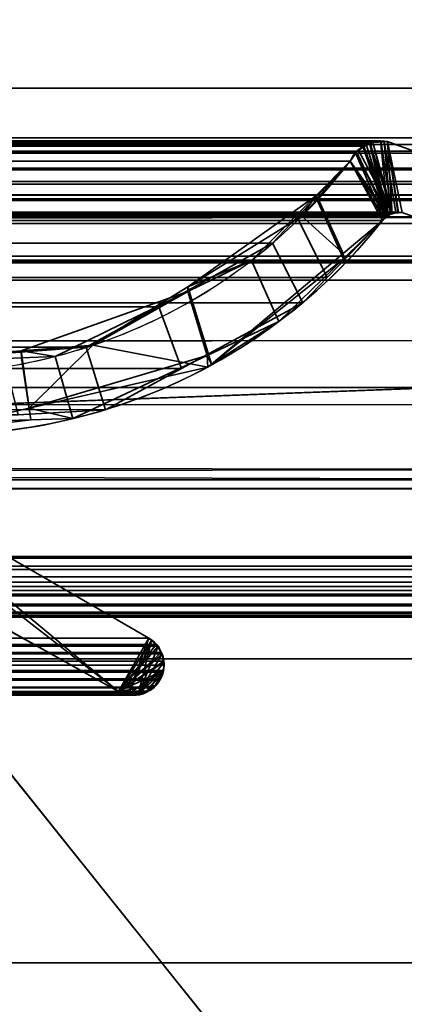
# Model space of a CAD drawing. Header units: millimetres. Extents: x -508 to 6708, y -110 to 248.
# Tile 966 of 1056: x 1853.9 to 1858.58, y -9.51 to 2.48. Entities that reach past the tile are written whole.
import ezdxf

# ---------------------------------------------------------------- set-up
doc = ezdxf.new("R2010")
doc.units = ezdxf.units.MM
doc.layers.add('151', color=7, linetype='Continuous', true_color=0xffffff)

# ---------------------------------------------------------------- blocks, each defined once
blk = doc.blocks.new('UG_SURFACE_002')
at = {"layer": '151', "color": 252, "linetype": 'Continuous', "lineweight": 35}
for points in [[(2057.5, -5.3, 2215.25), (2057.5, 229.4, 2215.25), (942.5, 229.4, 2215.25), (942.5, -5.3, 2215.25)], [(1092.5, -5.3, 2065.25), (1092.5, 229.4, 2065.25), (1907.5, 229.4, 2065.25), (1907.5, -5.3, 2065.25)], [(2057.5, -5.3, 2215.25), (942.5, -5.3, 2215.25), (1092.5, -5.3, 2065.25), (1907.5, -5.3, 2065.25)]]:
    blk.add_3dface(points, dxfattribs=at)
blk = doc.blocks.new('UG_SURFACE_034')
at = {"layer": '151', "color": 252, "linetype": 'Continuous', "lineweight": 35}
for points in [[(1141, 0, 2), (1859, 0, 2), (1859, -2), (1141, -2)], [(1141, 0, 2), (1141, 0, 2017), (1859, 0, 2017), (1859, 0, 2)], [(1141, -26, 2017), (1859, -26, 2017), (1859, 0, 2017), (1141, 0, 2017)], [(1832, -3), (1168, -3), (1141, -2), (1859, -2)], [(1859, -2), (1859, -9), (1832, -9), (1832, -3)], [(1832, -9), (1859, -9), (1859, -9, 30.5), (1832, -9, 30.5)], [(1832, -9, 30.5), (1859, -9, 30.5), (1859, -22.5, 30.5), (1832, -22.5, 30.5)]]:
    blk.add_3dface(points, dxfattribs=at)
blk = doc.blocks.new('UG_SURFACE_256')
at = {"layer": '151', "color": 252, "linetype": 'Continuous', "lineweight": 35}
for points in [[(1135.5, -22.22, 2021.75), (1864.5, -22.22, 2021.75), (1864.5, 61.62, 2021.75), (1135.5, 61.62, 2021.75)], [(1137, -22.22, 2020.25), (1137, 61.62, 2020.25), (1863, 61.62, 2020.25), (1863, -22.22, 2020.25)], [(1082, -5.3, 2075.25), (1918, -5.3, 2075.25), (1916.5, -5.3, 2073.75), (1083.5, -5.3, 2073.75)], [(1082, -5.3, 2075.25), (1082, -22.22, 2075.25), (1918, -22.22, 2075.25), (1918, -5.3, 2075.25)], [(1083.5, -5.3, 2073.75), (1916.5, -5.3, 2073.75), (1916.5, -22.22, 2073.75), (1083.5, -22.22, 2073.75)]]:
    blk.add_3dface(points, dxfattribs=at)
blk = doc.blocks.new('UG_SURFACE_259')
at = {"layer": '151', "color": 7, "linetype": 'Continuous', "lineweight": 35}
for points in [[(1862.175, 1.646, 2019.425), (1862.128, 4.961, 2019.378), (1137.872, 4.961, 2019.378), (1137.825, 1.646, 2019.425)], [(1138.795, 1.041, 2018.455), (1138.878, 3.971, 2018.372), (1861.122, 3.971, 2018.372), (1861.205, 1.041, 2018.455)], [(1862.17, 0.073, 2019.419), (1137.825, 1.646, 2019.425), (1137.739, -0.689, 2019.511)], [(1862.17, 0.073, 2019.419), (1862.175, 1.646, 2019.425), (1137.825, 1.646, 2019.425)], [(1138.795, 1.041, 2018.455), (1861.201, 0.96, 2018.451), (1861.188, 0.878, 2018.438)], [(1138.795, 1.041, 2018.455), (1861.205, 1.041, 2018.455), (1861.201, 0.96, 2018.451)], [(1861.188, 0.878, 2018.438), (1138.812, 0.878, 2018.438), (1138.795, 1.041, 2018.455)], [(1141.627, 0.997, 2015.623), (1139.71, 0.295, 2017.54), (1860.29, 0.295, 2017.54), (1858.373, 0.997, 2015.623)], [(1141.707, 1.004, 2015.543), (1141.627, 0.997, 2015.623), (1858.373, 0.997, 2015.623)], [(1141.707, 1.004, 2015.543), (1858.373, 0.997, 2015.623), (1858.293, 1.004, 2015.543)], [(1858.293, 1.004, 2015.543), (1858.291, 1.004, 2015.541), (1141.709, 1.004, 2015.541), (1141.707, 1.004, 2015.543)], [(1141.709, 1.004, 2015.541), (1858.291, 1.004, 2015.541), (1858.167, 0.974, 2015.417), (1141.833, 0.974, 2015.417)], [(1141.885, 0.962, 2015.365), (1141.833, 0.974, 2015.417), (1858.167, 0.974, 2015.417)], [(1141.885, 0.962, 2015.365), (1858.167, 0.974, 2015.417), (1858.115, 0.962, 2015.365)], [(1858.115, 0.962, 2015.365), (1141.912, 0.941, 2015.338), (1141.885, 0.962, 2015.365)], [(1858.115, 0.962, 2015.365), (1858.088, 0.941, 2015.338), (1141.912, 0.941, 2015.338)], [(1858.088, 0.941, 2015.338), (1858.115, 0.962, 2015.365), (1858.383, 0.099, 2015.633)], [(1858.383, 0.099, 2015.633), (1858.115, 0.962, 2015.365), (1858.167, 0.974, 2015.417)], [(1858.167, 0.974, 2015.417), (1858.291, 1.004, 2015.541), (1858.383, 0.099, 2015.633)], [(1858.431, 0.114, 2015.682), (1858.291, 1.004, 2015.541), (1858.293, 1.004, 2015.543)], [(1858.431, 0.114, 2015.682), (1858.383, 0.099, 2015.633), (1858.291, 1.004, 2015.541)], [(1858.293, 1.004, 2015.543), (1858.373, 0.997, 2015.623), (1858.501, 0.136, 2015.751), (1858.431, 0.114, 2015.682)], [(1858.373, 0.997, 2015.623), (1858.552, 0.133, 2015.801), (1858.503, 0.136, 2015.753)], [(1860.008, -0.401, 2017.258), (1858.552, 0.133, 2015.801), (1858.373, 0.997, 2015.623), (1860.29, 0.295, 2017.54)], [(1858.503, 0.136, 2015.753), (1858.501, 0.136, 2015.751), (1858.373, 0.997, 2015.623)], [(1138.812, 0.878, 2018.438), (1861.188, 0.878, 2018.438), (1861.179, 0.854, 2018.429)], [(1861.179, 0.854, 2018.429), (1138.819, 0.853, 2018.431), (1138.812, 0.878, 2018.438)], [(1138.831, 0.806, 2018.419), (1138.819, 0.853, 2018.431), (1861.179, 0.854, 2018.429)], [(1138.831, 0.806, 2018.419), (1861.179, 0.854, 2018.429), (1861.111, 0.671, 2018.361)], [(1142.007, 0.87, 2015.244), (1141.912, 0.941, 2015.338), (1858.088, 0.941, 2015.338)], [(1142.007, 0.87, 2015.244), (1858.088, 0.941, 2015.338), (1857.993, 0.87, 2015.244)], [(1857.993, 0.87, 2015.244), (1142.009, 0.866, 2015.241), (1142.007, 0.87, 2015.244)], [(1857.993, 0.87, 2015.244), (1857.991, 0.866, 2015.241), (1142.009, 0.866, 2015.241)], [(1142.009, 0.866, 2015.241), (1857.991, 0.866, 2015.241), (1857.921, 0.757, 2015.171), (1142.079, 0.757, 2015.171)], [(1858.383, 0.099, 2015.633), (1858.367, 0.084, 2015.617), (1857.921, 0.757, 2015.171), (1857.991, 0.866, 2015.241)], [(1858.383, 0.099, 2015.633), (1857.991, 0.866, 2015.241), (1857.993, 0.87, 2015.244), (1858.088, 0.941, 2015.338)], [(1138.831, 0.806, 2018.419), (1861.111, 0.671, 2018.361), (1861.096, 0.65, 2018.346)], [(1861.096, 0.65, 2018.346), (1138.905, 0.65, 2018.345), (1138.831, 0.806, 2018.419)], [(1142.079, 0.757, 2015.171), (1857.921, 0.757, 2015.171), (1857.275, 0.074, 2014.525), (1142.725, 0.074, 2014.525)], [(1857.275, 0.074, 2014.525), (1857.921, 0.757, 2015.171), (1858.314, 0.033, 2015.564), (1857.642, -0.658, 2014.892)], [(1857.921, 0.757, 2015.171), (1858.367, 0.084, 2015.617), (1858.314, 0.033, 2015.564)], [(1138.905, 0.65, 2018.345), (1861.096, 0.65, 2018.346), (1860.993, 0.51, 2018.243)], [(1138.919, 0.621, 2018.332), (1138.905, 0.65, 2018.345), (1860.993, 0.51, 2018.243)], [(1138.919, 0.621, 2018.332), (1860.993, 0.51, 2018.243), (1860.942, 0.475, 2018.192)], [(1860.942, 0.475, 2018.192), (1139.057, 0.469, 2018.193), (1138.919, 0.621, 2018.332)], [(1139.079, 0.445, 2018.171), (1139.057, 0.469, 2018.193), (1860.942, 0.475, 2018.192)], [(1139.079, 0.445, 2018.171), (1860.942, 0.475, 2018.192), (1860.757, 0.345, 2018.007)], [(1139.079, 0.445, 2018.171), (1860.757, 0.345, 2018.007), (1860.749, 0.343, 2017.998)], [(1860.749, 0.343, 2017.998), (1139.254, 0.355, 2017.996), (1139.079, 0.445, 2018.171)], [(1139.354, 0.305, 2017.896), (1139.254, 0.355, 2017.996), (1860.749, 0.343, 2017.998)], [(1139.47, 0.302, 2017.78), (1139.354, 0.305, 2017.896), (1860.749, 0.343, 2017.998)], [(1860.749, 0.343, 2017.998), (1860.529, 0.3, 2017.779), (1139.47, 0.302, 2017.78)], [(1139.47, 0.302, 2017.78), (1860.529, 0.3, 2017.779), (1860.42, 0.279, 2017.67)], [(1139.71, 0.295, 2017.54), (1139.47, 0.302, 2017.78), (1860.42, 0.279, 2017.67)], [(1860.42, 0.279, 2017.67), (1860.29, 0.295, 2017.54), (1139.71, 0.295, 2017.54)], [(1858.552, 0.133, 2015.801), (1860.008, -0.401, 2017.258), (1139.992, -0.401, 2017.258), (1141.448, 0.133, 2015.801)], [(1858.552, 0.133, 2015.801), (1141.448, 0.133, 2015.801), (1141.497, 0.13, 2015.753)], [(1858.501, 0.136, 2015.751), (1141.497, 0.13, 2015.753), (1141.561, 0.126, 2015.689)], [(1858.501, 0.136, 2015.751), (1858.503, 0.136, 2015.753), (1141.497, 0.13, 2015.753)], [(1141.497, 0.13, 2015.753), (1858.503, 0.136, 2015.753), (1858.552, 0.133, 2015.801)], [(1141.561, 0.126, 2015.689), (1858.431, 0.114, 2015.682), (1858.501, 0.136, 2015.751)], [(1141.561, 0.126, 2015.689), (1141.569, 0.121, 2015.681), (1858.431, 0.114, 2015.682)], [(1858.383, 0.099, 2015.633), (1141.569, 0.121, 2015.681), (1141.633, 0.085, 2015.617)], [(1858.383, 0.099, 2015.633), (1858.431, 0.114, 2015.682), (1141.569, 0.121, 2015.681)], [(1137.739, -0.689, 2019.511), (1862.214, -0.69, 2019.464), (1862.17, 0.073, 2019.419)], [(1141.633, 0.085, 2015.617), (1858.367, 0.084, 2015.617), (1858.383, 0.099, 2015.633)], [(1858.367, 0.084, 2015.617), (1141.633, 0.085, 2015.617), (1141.643, 0.08, 2015.607)], [(1141.643, 0.08, 2015.607), (1858.314, 0.033, 2015.564), (1858.367, 0.084, 2015.617)], [(1141.643, 0.08, 2015.607), (1141.686, 0.033, 2015.564), (1858.314, 0.033, 2015.564)], [(1858.314, 0.033, 2015.564), (1141.686, 0.033, 2015.564), (1142.392, -0.559, 2014.858)], [(1142.392, -0.559, 2014.858), (1857.642, -0.658, 2014.892), (1858.314, 0.033, 2015.564)], [(1142.725, 0.074, 2014.525), (1857.275, 0.074, 2014.525), (1856.975, -0.243, 2014.225)], [(1143.025, -0.243, 2014.225), (1142.725, 0.074, 2014.525), (1856.975, -0.243, 2014.225)], [(1857.642, -0.658, 2014.892), (1857.343, -0.966, 2014.593), (1856.975, -0.243, 2014.225), (1857.275, 0.074, 2014.525)], [(1856.975, -0.243, 2014.225), (1855.589, -1.017, 2012.839), (1144.411, -1.017, 2012.839), (1143.025, -0.243, 2014.225)], [(1855.589, -1.017, 2012.839), (1856.975, -0.243, 2014.225), (1857.343, -0.966, 2014.593), (1855.866, -1.767, 2013.116)], [(1138.77, -1.872, 2018.48), (1861.193, -0.45, 2018.443), (1861.187, -1.424, 2018.437)], [(1138.77, -1.872, 2018.48), (1138.807, -0.45, 2018.443), (1861.193, -0.45, 2018.443)], [(1138.812, -0.448, 2018.438), (1861.188, -0.448, 2018.438), (1861.193, -0.45, 2018.443), (1138.807, -0.45, 2018.443)], [(1861.185, -0.447, 2018.435), (1138.812, -0.448, 2018.438), (1138.815, -0.447, 2018.435)], [(1861.185, -0.447, 2018.435), (1861.188, -0.448, 2018.438), (1138.812, -0.448, 2018.438)], [(1138.815, -0.447, 2018.435), (1138.822, -0.447, 2018.428), (1861.179, -0.447, 2018.429)], [(1861.179, -0.447, 2018.429), (1861.185, -0.447, 2018.435), (1138.815, -0.447, 2018.435)], [(1138.822, -0.447, 2018.428), (1138.843, -0.448, 2018.407), (1861.157, -0.448, 2018.407)], [(1861.157, -0.448, 2018.407), (1861.179, -0.447, 2018.429), (1138.822, -0.447, 2018.428)], [(1138.843, -0.448, 2018.407), (1138.897, -0.451, 2018.353), (1861.103, -0.451, 2018.353)], [(1861.103, -0.451, 2018.353), (1861.157, -0.448, 2018.407), (1138.843, -0.448, 2018.407)], [(1138.897, -0.451, 2018.353), (1139.519, -0.481, 2017.731), (1860.481, -0.478, 2017.731)], [(1860.481, -0.478, 2017.731), (1861.103, -0.451, 2018.353), (1138.897, -0.451, 2018.353)], [(1860.399, -0.482, 2017.649), (1860.481, -0.478, 2017.731), (1139.519, -0.481, 2017.731)], [(1139.577, -0.484, 2017.673), (1860.008, -0.401, 2017.258), (1860.399, -0.482, 2017.649)], [(1139.577, -0.484, 2017.673), (1139.992, -0.401, 2017.258), (1860.008, -0.401, 2017.258)], [(1860.399, -0.482, 2017.649), (1139.519, -0.481, 2017.731), (1139.577, -0.484, 2017.673)], [(1857.343, -0.966, 2014.593), (1142.392, -0.559, 2014.858), (1143.808, -1.746, 2013.442)], [(1857.343, -0.966, 2014.593), (1857.642, -0.658, 2014.892), (1142.392, -0.559, 2014.858)], [(1862.357, -3.122, 2019.607), (1137.739, -0.689, 2019.511), (1137.651, -3.088, 2019.599)], [(1862.357, -3.122, 2019.607), (1862.214, -0.69, 2019.464), (1137.739, -0.689, 2019.511)], [(1857.343, -0.966, 2014.593), (1143.808, -1.746, 2013.442), (1144.111, -1.83, 2013.139)], [(1144.111, -1.83, 2013.139), (1855.866, -1.767, 2013.116), (1857.343, -0.966, 2014.593)], [(1145.292, -1.509, 2011.958), (1144.411, -1.017, 2012.839), (1855.589, -1.017, 2012.839)], [(1145.292, -1.509, 2011.958), (1855.589, -1.017, 2012.839), (1854.708, -1.509, 2011.958)], [(1848.594, -1.069, 2005.844), (1850.71, -2.296, 2007.96), (1855.101, -5.697, 2012.351), (1847.724, -1.597, 2004.974)], [(1855.866, -1.767, 2013.116), (1854.942, -2.268, 2012.192), (1854.708, -1.509, 2011.958), (1855.589, -1.017, 2012.839)], [(1861.187, -1.424, 2018.437), (1138.695, -2.2, 2018.555), (1138.77, -1.872, 2018.48)], [(1861.187, -1.424, 2018.437), (1861.3, -2.207, 2018.55), (1138.695, -2.2, 2018.555)], [(1854.708, -1.509, 2011.958), (1853.69, -1.584, 2010.94), (1146.31, -1.584, 2010.94), (1145.292, -1.509, 2011.958)], [(1853.69, -1.584, 2010.94), (1854.708, -1.509, 2011.958), (1854.942, -2.268, 2012.192), (1853.879, -2.331, 2011.129)], [(1847.724, -1.597, 2004.974), (1855.101, -5.697, 2012.351), (1144.899, -5.697, 2012.351), (1152.276, -1.597, 2004.974)], [(1854.942, -2.268, 2012.192), (1855.866, -1.767, 2013.116), (1144.111, -1.83, 2013.139)], [(1853.879, -2.331, 2011.129), (1854.942, -2.268, 2012.192), (1144.111, -1.83, 2013.139)], [(1861.413, -2.993, 2018.663), (1138.175, -4.466, 2019.075), (1138.695, -2.2, 2018.555)], [(1138.695, -2.2, 2018.555), (1861.3, -2.207, 2018.55), (1861.413, -2.993, 2018.663)], [(1855.101, -5.697, 2012.351), (1850.71, -2.296, 2007.96), (1851.683, -2.859, 2008.933)], [(1855.468, -5.049, 2012.718), (1851.683, -2.859, 2008.933), (1148.317, -2.859, 2008.933), (1144.532, -5.049, 2012.718)], [(1851.683, -2.859, 2008.933), (1855.468, -5.049, 2012.718), (1855.557, -5.127, 2012.807), (1855.101, -5.697, 2012.351)], [(1861.413, -2.993, 2018.663), (1861.822, -4.467, 2019.072), (1138.175, -4.466, 2019.075)], [(1137.651, -3.088, 2019.599), (1137.599, -3.223, 2019.651), (1862.397, -3.226, 2019.647)], [(1137.651, -3.088, 2019.599), (1862.397, -3.226, 2019.647), (1862.357, -3.122, 2019.607)], [(1862.397, -3.226, 2019.647), (1137.599, -3.223, 2019.651), (1137.282, -4.057, 2019.968)], [(1137.282, -4.057, 2019.968), (1862.718, -4.057, 2019.968), (1862.397, -3.226, 2019.647)], [(1862.763, -4.172, 2020.013), (1862.725, -4.074, 2019.975), (1137.275, -4.074, 2019.975), (1137.237, -4.172, 2020.013)], [(1137.275, -4.074, 2019.975), (1862.725, -4.074, 2019.975), (1862.718, -4.057, 2019.968), (1137.282, -4.057, 2019.968)], [(1137.237, -4.172, 2020.013), (1137.232, -4.212, 2020.018), (1862.768, -4.212, 2020.018)], [(1137.237, -4.172, 2020.013), (1862.768, -4.212, 2020.018), (1862.763, -4.172, 2020.013)], [(1862.779, -4.302, 2020.029), (1137.232, -4.212, 2020.018), (1137.221, -4.302, 2020.029)], [(1137.221, -4.302, 2020.029), (1137.23, -4.367, 2020.02), (1862.77, -4.367, 2020.02), (1862.779, -4.302, 2020.029)], [(1862.779, -4.302, 2020.029), (1862.768, -4.212, 2020.018), (1137.232, -4.212, 2020.018)], [(1862.77, -4.367, 2020.02), (1137.23, -4.367, 2020.02), (1137.238, -4.421, 2020.012)], [(1862.762, -4.421, 2020.012), (1862.77, -4.367, 2020.02), (1137.238, -4.421, 2020.012)], [(1137.238, -4.421, 2020.012), (1137.274, -4.513, 2019.976), (1862.726, -4.513, 2019.976), (1862.762, -4.421, 2020.012)], [(1862.72, -4.528, 2019.97), (1137.274, -4.513, 2019.976), (1137.28, -4.528, 2019.97)], [(1862.72, -4.528, 2019.97), (1862.726, -4.513, 2019.976), (1137.274, -4.513, 2019.976)], [(1137.28, -4.528, 2019.97), (1137.359, -4.634, 2019.891), (1862.641, -4.634, 2019.891), (1862.72, -4.528, 2019.97)], [(1138.07, -4.651, 2019.18), (1861.84, -4.532, 2019.09), (1861.93, -4.651, 2019.18)], [(1138.07, -4.651, 2019.18), (1138.16, -4.532, 2019.09), (1861.84, -4.532, 2019.09)], [(1138.16, -4.532, 2019.09), (1138.175, -4.466, 2019.075), (1861.822, -4.467, 2019.072)], [(1861.822, -4.467, 2019.072), (1861.84, -4.532, 2019.09), (1138.16, -4.532, 2019.09)], [(1862.641, -4.634, 2019.891), (1137.359, -4.634, 2019.891), (1137.373, -4.652, 2019.877)], [(1862.627, -4.652, 2019.877), (1862.641, -4.634, 2019.891), (1137.373, -4.652, 2019.877)], [(1137.373, -4.652, 2019.877), (1137.483, -4.733, 2019.767), (1862.517, -4.733, 2019.767), (1862.627, -4.652, 2019.877)], [(1138.063, -4.656, 2019.187), (1861.937, -4.656, 2019.187), (1862.06, -4.738, 2019.31), (1137.94, -4.738, 2019.31)], [(1861.93, -4.651, 2019.18), (1138.063, -4.656, 2019.187), (1138.07, -4.651, 2019.18)], [(1861.93, -4.651, 2019.18), (1861.937, -4.656, 2019.187), (1138.063, -4.656, 2019.187)], [(1137.5, -4.738, 2019.75), (1862.5, -4.738, 2019.75), (1862.517, -4.733, 2019.767), (1137.483, -4.733, 2019.767)], [(1137.639, -4.777, 2019.611), (1862.361, -4.777, 2019.611), (1862.5, -4.738, 2019.75), (1137.5, -4.738, 2019.75)], [(1862.303, -4.793, 2019.553), (1137.639, -4.777, 2019.611), (1137.697, -4.793, 2019.553)], [(1862.303, -4.793, 2019.553), (1862.361, -4.777, 2019.611), (1137.639, -4.777, 2019.611)], [(1137.697, -4.793, 2019.553), (1862.206, -4.776, 2019.456), (1862.303, -4.793, 2019.553)], [(1137.697, -4.793, 2019.553), (1137.794, -4.776, 2019.456), (1862.206, -4.776, 2019.456)], [(1862.084, -4.754, 2019.334), (1137.794, -4.776, 2019.456), (1137.916, -4.754, 2019.334)], [(1862.084, -4.754, 2019.334), (1862.206, -4.776, 2019.456), (1137.794, -4.776, 2019.456)], [(1137.916, -4.754, 2019.334), (1862.06, -4.738, 2019.31), (1862.084, -4.754, 2019.334)], [(1137.916, -4.754, 2019.334), (1137.94, -4.738, 2019.31), (1862.06, -4.738, 2019.31)], [(1144.379, -5.222, 2012.871), (1855.621, -5.222, 2012.871), (1855.581, -5.148, 2012.83)], [(1144.419, -5.148, 2012.83), (1144.379, -5.222, 2012.871), (1855.581, -5.148, 2012.83)], [(1855.581, -5.148, 2012.83), (1855.557, -5.127, 2012.807), (1144.443, -5.127, 2012.807), (1144.419, -5.148, 2012.83)], [(1144.443, -5.127, 2012.807), (1855.557, -5.127, 2012.807), (1855.468, -5.049, 2012.718), (1144.532, -5.049, 2012.718)], [(1855.557, -5.127, 2012.807), (1855.581, -5.148, 2012.83), (1855.621, -5.222, 2012.871), (1855.101, -5.697, 2012.351)], [(1144.348, -5.328, 2012.902), (1855.652, -5.328, 2012.902), (1855.63, -5.238, 2012.88)], [(1144.37, -5.238, 2012.88), (1144.348, -5.328, 2012.902), (1855.63, -5.238, 2012.88)], [(1855.63, -5.238, 2012.88), (1855.621, -5.222, 2012.871), (1144.379, -5.222, 2012.871), (1144.37, -5.238, 2012.88)], [(1855.101, -5.697, 2012.351), (1855.621, -5.222, 2012.871), (1855.63, -5.238, 2012.88), (1855.652, -5.328, 2012.902)], [(1855.652, -5.33, 2012.902), (1144.348, -5.33, 2012.902), (1144.345, -5.376, 2012.905)], [(1855.655, -5.376, 2012.905), (1855.652, -5.33, 2012.902), (1144.345, -5.376, 2012.905)], [(1144.345, -5.376, 2012.905), (1144.354, -5.441, 2012.896), (1855.646, -5.441, 2012.896), (1855.655, -5.376, 2012.905)], [(1144.348, -5.33, 2012.902), (1855.652, -5.33, 2012.902), (1855.652, -5.328, 2012.902)], [(1144.348, -5.328, 2012.902), (1144.348, -5.33, 2012.902), (1855.652, -5.328, 2012.902)], [(1855.652, -5.328, 2012.902), (1855.652, -5.33, 2012.902), (1855.101, -5.697, 2012.351)], [(1855.101, -5.697, 2012.351), (1855.652, -5.33, 2012.902), (1855.655, -5.376, 2012.905), (1855.646, -5.441, 2012.896)], [(1144.354, -5.441, 2012.896), (1855.613, -5.543, 2012.863), (1855.643, -5.463, 2012.893)], [(1855.613, -5.543, 2012.863), (1144.354, -5.441, 2012.896), (1144.357, -5.463, 2012.893)], [(1855.643, -5.463, 2012.893), (1855.646, -5.441, 2012.896), (1144.354, -5.441, 2012.896)], [(1144.357, -5.463, 2012.893), (1144.387, -5.543, 2012.863), (1855.613, -5.543, 2012.863)], [(1855.213, -5.731, 2012.463), (1855.101, -5.697, 2012.351), (1855.646, -5.441, 2012.896)], [(1855.323, -5.735, 2012.573), (1855.256, -5.743, 2012.506), (1855.213, -5.731, 2012.463), (1855.646, -5.441, 2012.896)], [(1855.433, -5.706, 2012.683), (1855.399, -5.725, 2012.649), (1855.323, -5.735, 2012.573), (1855.646, -5.441, 2012.896)], [(1855.433, -5.706, 2012.683), (1855.646, -5.441, 2012.896), (1855.6, -5.562, 2012.85), (1855.532, -5.647, 2012.782)], [(1855.6, -5.562, 2012.85), (1855.646, -5.441, 2012.896), (1855.643, -5.463, 2012.893), (1855.613, -5.543, 2012.863)], [(1144.387, -5.543, 2012.863), (1144.392, -5.552, 2012.858), (1855.608, -5.552, 2012.858), (1855.613, -5.543, 2012.863)], [(1144.4, -5.562, 2012.85), (1855.6, -5.562, 2012.85), (1855.608, -5.552, 2012.858), (1144.392, -5.552, 2012.858)], [(1144.468, -5.647, 2012.782), (1855.532, -5.647, 2012.782), (1855.6, -5.562, 2012.85), (1144.4, -5.562, 2012.85)], [(1855.613, -5.543, 2012.863), (1855.608, -5.552, 2012.858), (1855.6, -5.562, 2012.85)], [(1855.528, -5.652, 2012.778), (1144.468, -5.647, 2012.782), (1144.472, -5.652, 2012.778)], [(1855.528, -5.652, 2012.778), (1855.532, -5.647, 2012.782), (1144.468, -5.647, 2012.782)], [(1144.472, -5.652, 2012.778), (1144.567, -5.706, 2012.683), (1855.433, -5.706, 2012.683), (1855.528, -5.652, 2012.778)], [(1855.433, -5.706, 2012.683), (1144.567, -5.706, 2012.683), (1144.601, -5.725, 2012.649)], [(1855.399, -5.725, 2012.649), (1855.433, -5.706, 2012.683), (1144.601, -5.725, 2012.649)], [(1144.601, -5.725, 2012.649), (1144.677, -5.735, 2012.573), (1855.323, -5.735, 2012.573), (1855.399, -5.725, 2012.649)], [(1855.256, -5.743, 2012.506), (1144.677, -5.735, 2012.573), (1144.744, -5.743, 2012.506)], [(1855.256, -5.743, 2012.506), (1855.323, -5.735, 2012.573), (1144.677, -5.735, 2012.573)], [(1144.744, -5.743, 2012.506), (1855.213, -5.731, 2012.463), (1855.256, -5.743, 2012.506)], [(1144.744, -5.743, 2012.506), (1144.787, -5.731, 2012.463), (1855.213, -5.731, 2012.463)], [(1144.899, -5.697, 2012.351), (1855.101, -5.697, 2012.351), (1855.213, -5.731, 2012.463), (1144.787, -5.731, 2012.463)], [(1855.532, -5.647, 2012.782), (1855.528, -5.652, 2012.778), (1855.433, -5.706, 2012.683)]]:
    blk.add_3dface(points, dxfattribs=at)
blk = doc.blocks.new('UG_SURFACE_260')
at = {"layer": '151', "color": 7, "linetype": 'Continuous', "lineweight": 35}
for points in [[(1858.078, 0.931, -7.75), (1858.16, 0.981, -7.75), (1858.434, 0.119, -7.75)], [(1858.16, 0.981, -7.75), (1858.078, 0.931, -7.75), (1858.078, 0.927, 2015.328)], [(1858.078, 0.927, 2015.328), (1858.155, 0.979, 2015.405), (1858.16, 0.981, -7.75)], [(1858.155, 0.979, 2015.405), (1858.078, 0.927, 2015.328), (1858.366, 0.081, 2015.616)], [(1858.155, 0.979, 2015.405), (1858.197, 0.986, -7.75), (1858.16, 0.981, -7.75)], [(1858.155, 0.979, 2015.405), (1858.197, 0.982, 2015.447), (1858.197, 0.986, -7.75)], [(1858.366, 0.081, 2015.616), (1858.417, 0.117, 2015.667), (1858.197, 0.982, 2015.447), (1858.155, 0.979, 2015.405)], [(1858.434, 0.119, -7.75), (1858.16, 0.981, -7.75), (1858.197, 0.986, -7.75)], [(1858.197, 0.986, -7.75), (1858.329, 1.003, -7.75), (1858.476, 0.134, -7.75), (1858.434, 0.119, -7.75)], [(1858.329, 1.003, -7.75), (1858.197, 0.986, -7.75), (1858.197, 0.982, 2015.447)], [(1858.197, 0.982, 2015.447), (1858.336, 0.994, 2015.586), (1858.329, 1.003, -7.75)], [(1858.336, 0.994, 2015.586), (1858.197, 0.982, 2015.447), (1858.417, 0.117, 2015.667)], [(1858.476, 0.134, -7.75), (1858.329, 1.003, -7.75), (1858.335, 1.002, -7.75)], [(1858.336, 0.994, 2015.586), (1858.335, 1.002, -7.75), (1858.329, 1.003, -7.75)], [(1858.51, 0.133, -7.75), (1858.476, 0.134, -7.75), (1858.335, 1.002, -7.75), (1858.373, 0.997, -7.75)], [(1858.373, 0.997, -7.75), (1858.335, 1.002, -7.75), (1858.336, 0.994, 2015.586)], [(1858.373, 0.997, 2015.623), (1858.336, 0.994, 2015.586), (1858.417, 0.117, 2015.667), (1858.432, 0.119, 2015.682)], [(1858.336, 0.994, 2015.586), (1858.373, 0.997, 2015.623), (1858.373, 0.997, -7.75)], [(1858.373, 0.997, -7.75), (1858.552, 0.133, -7.75), (1858.51, 0.133, -7.75)], [(1858.373, 0.997, -7.75), (1860.29, 0.295, -7.75), (1860.008, -0.401, -7.75), (1858.552, 0.133, -7.75)], [(1860.29, 0.295, 2017.54), (1858.373, 0.997, 2015.623), (1858.552, 0.133, 2015.801), (1860.008, -0.401, 2017.258)], [(1858.432, 0.119, 2015.682), (1858.51, 0.128, 2015.76), (1858.373, 0.997, 2015.623)], [(1858.51, 0.128, 2015.76), (1858.552, 0.133, 2015.801), (1858.373, 0.997, 2015.623)], [(1858.373, 0.997, 2015.623), (1860.29, 0.295, 2017.54), (1860.29, 0.295, -7.75), (1858.373, 0.997, -7.75)], [(1858.333, 0.056, 2015.583), (1857.987, 0.858, 2015.237), (1857.921, 0.757, 2015.171)], [(1857.921, 0.757, 2015.171), (1857.987, 0.858, 2015.237), (1857.991, 0.856, -7.75)], [(1857.921, 0.757, -7.75), (1857.991, 0.856, -7.75), (1858.385, 0.101, -7.75)], [(1857.991, 0.856, -7.75), (1857.921, 0.757, -7.75), (1857.921, 0.757, 2015.171)], [(1858.019, 0.896, -7.75), (1857.991, 0.856, -7.75), (1857.987, 0.858, 2015.237)], [(1857.987, 0.858, 2015.237), (1857.998, 0.874, 2015.248), (1858.019, 0.896, -7.75)], [(1857.998, 0.874, 2015.248), (1857.987, 0.858, 2015.237), (1858.333, 0.056, 2015.583), (1858.366, 0.081, 2015.616)], [(1858.434, 0.119, -7.75), (1858.385, 0.101, -7.75), (1857.991, 0.856, -7.75), (1858.019, 0.896, -7.75)], [(1857.998, 0.874, 2015.248), (1858.078, 0.931, -7.75), (1858.019, 0.896, -7.75)], [(1857.998, 0.874, 2015.248), (1858.078, 0.927, 2015.328), (1858.078, 0.931, -7.75)], [(1858.366, 0.081, 2015.616), (1858.078, 0.927, 2015.328), (1857.998, 0.874, 2015.248)], [(1858.019, 0.896, -7.75), (1858.078, 0.931, -7.75), (1858.434, 0.119, -7.75)], [(1857.498, 0.332, -7.75), (1857.921, 0.757, -7.75), (1858.314, 0.033, -7.75), (1857.839, -0.43, -7.75)], [(1857.921, 0.757, -7.75), (1857.498, 0.332, -7.75), (1857.527, 0.308, 2014.777)], [(1857.921, 0.757, 2015.171), (1857.527, 0.308, 2014.777), (1857.834, -0.369, 2015.084), (1858.314, 0.033, 2015.564)], [(1857.527, 0.308, 2014.777), (1857.921, 0.757, 2015.171), (1857.921, 0.757, -7.75)], [(1857.921, 0.757, -7.75), (1858.385, 0.101, -7.75), (1858.367, 0.083, -7.75)], [(1858.367, 0.083, -7.75), (1858.314, 0.033, -7.75), (1857.921, 0.757, -7.75)], [(1858.314, 0.033, 2015.564), (1858.333, 0.056, 2015.583), (1857.921, 0.757, 2015.171)], [(1857.498, 0.332, -7.75), (1856.717, -0.453, -7.75), (1855.943, -0.771, 2013.193)], [(1855.943, -0.771, 2013.193), (1857.332, 0.087, 2014.582), (1857.498, 0.332, -7.75)], [(1857.839, -0.43, -7.75), (1857.052, -1.196, -7.75), (1856.717, -0.453, -7.75), (1857.498, 0.332, -7.75)], [(1857.332, 0.087, 2014.582), (1857.527, 0.308, 2014.777), (1857.498, 0.332, -7.75)], [(1857.527, 0.308, 2014.777), (1857.332, 0.087, 2014.582), (1857.834, -0.369, 2015.084)], [(1858.476, 0.134, -7.75), (1858.51, 0.128, 2015.76), (1858.432, 0.119, 2015.682)], [(1858.432, 0.119, 2015.682), (1858.434, 0.119, -7.75), (1858.476, 0.134, -7.75)], [(1858.476, 0.134, -7.75), (1858.51, 0.133, -7.75), (1858.51, 0.128, 2015.76)], [(1858.552, 0.133, -7.75), (1858.552, 0.133, 2015.801), (1858.51, 0.128, 2015.76)], [(1858.51, 0.128, 2015.76), (1858.51, 0.133, -7.75), (1858.552, 0.133, -7.75)], [(1858.552, 0.133, -7.75), (1860.008, -0.401, -7.75), (1860.008, -0.401, 2017.258), (1858.552, 0.133, 2015.801)], [(1856.23, -1.713, 2013.48), (1857.834, -0.369, 2015.084), (1857.332, 0.087, 2014.582), (1855.943, -0.771, 2013.193)], [(1858.314, 0.033, -7.75), (1858.314, 0.033, 2015.564), (1857.834, -0.369, 2015.084)], [(1857.834, -0.369, 2015.084), (1857.839, -0.43, -7.75), (1858.314, 0.033, -7.75)], [(1858.333, 0.056, 2015.583), (1858.314, 0.033, -7.75), (1858.367, 0.083, -7.75)], [(1858.333, 0.056, 2015.583), (1858.314, 0.033, 2015.564), (1858.314, 0.033, -7.75)], [(1858.367, 0.083, -7.75), (1858.366, 0.081, 2015.616), (1858.333, 0.056, 2015.583)], [(1858.417, 0.117, 2015.667), (1858.366, 0.081, 2015.616), (1858.367, 0.083, -7.75)], [(1858.417, 0.117, 2015.667), (1858.367, 0.083, -7.75), (1858.385, 0.101, -7.75)], [(1858.417, 0.117, 2015.667), (1858.385, 0.101, -7.75), (1858.434, 0.119, -7.75)], [(1858.434, 0.119, -7.75), (1858.432, 0.119, 2015.682), (1858.417, 0.117, 2015.667)], [(1855.942, -0.831, -7.75), (1856.717, -0.453, -7.75), (1857.052, -1.196, -7.75), (1856.179, -1.607, -7.75)], [(1856.717, -0.453, -7.75), (1855.942, -0.831, -7.75), (1855.943, -0.771, 2013.193)], [(1857.839, -0.43, -7.75), (1857.834, -0.369, 2015.084), (1856.23, -1.713, 2013.48)], [(1856.23, -1.713, 2013.48), (1857.052, -1.196, -7.75), (1857.839, -0.43, -7.75)], [(1855.942, -0.831, -7.75), (1854.327, -1.619, -7.75), (1853.914, -1.552, 2011.164)], [(1853.914, -1.552, 2011.164), (1854.789, -1.483, 2012.039), (1855.942, -0.831, -7.75)], [(1856.179, -1.607, -7.75), (1854.544, -2.377, -7.75), (1854.327, -1.619, -7.75), (1855.942, -0.831, -7.75)], [(1856.187, -1.749, 2013.437), (1856.23, -1.713, 2013.48), (1855.943, -0.771, 2013.193), (1854.789, -1.483, 2012.039)], [(1854.789, -1.483, 2012.039), (1855.943, -0.771, 2013.193), (1855.942, -0.831, -7.75)], [(1848.594, -1.069, -7.75), (1850.71, -2.296, -7.75), (1855.101, -5.697, -7.75), (1847.724, -1.597, -7.75)], [(1847.724, -1.597, 2004.974), (1855.101, -5.697, 2012.351), (1850.71, -2.296, 2007.96), (1848.594, -1.069, 2005.844)], [(1856.23, -1.713, 2013.48), (1856.179, -1.607, -7.75), (1857.052, -1.196, -7.75)], [(1852.642, -2.562, 2009.892), (1854.01, -2.248, 2011.26), (1853.914, -1.552, 2011.164), (1851.612, -1.736, 2008.862)], [(1851.612, -1.736, 2008.862), (1853.914, -1.552, 2011.164), (1853.917, -1.637, -7.75)], [(1854.01, -2.248, 2011.26), (1854.789, -1.483, 2012.039), (1853.914, -1.552, 2011.164)], [(1854.327, -1.619, -7.75), (1853.917, -1.637, -7.75), (1853.914, -1.552, 2011.164)], [(1854.789, -1.483, 2012.039), (1854.01, -2.248, 2011.26), (1856.187, -1.749, 2013.437)], [(1847.724, -1.597, -7.75), (1855.101, -5.697, -7.75), (1855.101, -5.697, 2012.351), (1847.724, -1.597, 2004.974)], [(1854.034, -2.392, -7.75), (1851.714, -2.458, -7.75), (1851.612, -1.736, -7.75), (1853.917, -1.637, -7.75)], [(1853.917, -1.637, -7.75), (1851.612, -1.736, -7.75), (1851.612, -1.736, 2008.862)], [(1853.917, -1.637, -7.75), (1854.327, -1.619, -7.75), (1854.544, -2.377, -7.75), (1854.034, -2.392, -7.75)], [(1856.179, -1.607, -7.75), (1856.187, -1.749, 2013.437), (1854.01, -2.248, 2011.26)], [(1854.01, -2.248, 2011.26), (1854.544, -2.377, -7.75), (1856.179, -1.607, -7.75)], [(1856.179, -1.607, -7.75), (1856.23, -1.713, 2013.48), (1856.187, -1.749, 2013.437)], [(1854.034, -2.392, -7.75), (1854.01, -2.248, 2011.26), (1852.642, -2.562, 2009.892)], [(1854.01, -2.248, 2011.26), (1854.034, -2.392, -7.75), (1854.544, -2.377, -7.75)], [(1855.101, -5.697, -7.75), (1850.71, -2.296, -7.75), (1851.683, -2.859, -7.75)], [(1850.71, -2.296, 2007.96), (1855.101, -5.697, 2012.351), (1851.682, -2.858, 2008.932)], [(1854.034, -2.392, -7.75), (1852.642, -2.562, 2009.892), (1851.714, -2.458, 2008.964)], [(1851.714, -2.458, 2008.964), (1851.714, -2.458, -7.75), (1854.034, -2.392, -7.75)], [(1851.683, -2.859, 2008.933), (1851.682, -2.858, 2008.932), (1855.101, -5.697, 2012.351)], [(1855.468, -5.049, -7.75), (1851.683, -2.859, -7.75), (1851.683, -2.859, 2008.933), (1855.468, -5.049, 2012.718)], [(1851.683, -2.859, -7.75), (1855.468, -5.049, -7.75), (1855.5, -5.076, -7.75), (1855.101, -5.697, -7.75)], [(1855.468, -5.049, 2012.718), (1851.683, -2.859, 2008.933), (1855.101, -5.697, 2012.351)], [(1855.101, -5.697, 2012.351), (1855.159, -5.724, 2012.409), (1855.22, -5.728, 2012.47), (1855.468, -5.049, 2012.718)], [(1855.5, -5.076, -7.75), (1855.571, -5.136, -7.75), (1855.579, -5.152, -7.75), (1855.101, -5.697, -7.75)], [(1855.101, -5.697, -7.75), (1855.579, -5.152, -7.75), (1855.628, -5.246, -7.75)], [(1855.22, -5.728, 2012.47), (1855.501, -5.078, 2012.751), (1855.468, -5.049, 2012.718)], [(1855.501, -5.078, 2012.751), (1855.22, -5.728, 2012.47), (1855.341, -5.736, 2012.591)], [(1855.582, -5.151, 2012.832), (1855.501, -5.078, 2012.751), (1855.341, -5.736, 2012.591)], [(1855.341, -5.736, 2012.591), (1855.629, -5.247, 2012.879), (1855.583, -5.152, 2012.833), (1855.582, -5.151, 2012.832)], [(1855.5, -5.076, -7.75), (1855.468, -5.049, -7.75), (1855.468, -5.049, 2012.718)], [(1855.468, -5.049, 2012.718), (1855.501, -5.078, 2012.751), (1855.5, -5.076, -7.75)], [(1855.571, -5.136, -7.75), (1855.5, -5.076, -7.75), (1855.501, -5.078, 2012.751)], [(1855.501, -5.078, 2012.751), (1855.582, -5.151, 2012.832), (1855.571, -5.136, -7.75)], [(1855.582, -5.151, 2012.832), (1855.579, -5.152, -7.75), (1855.571, -5.136, -7.75)], [(1855.628, -5.246, -7.75), (1855.579, -5.152, -7.75), (1855.582, -5.151, 2012.832)], [(1855.582, -5.151, 2012.832), (1855.583, -5.152, 2012.833), (1855.628, -5.246, -7.75)], [(1855.583, -5.152, 2012.833), (1855.629, -5.247, 2012.879), (1855.628, -5.246, -7.75)], [(1855.101, -5.697, -7.75), (1855.628, -5.246, -7.75), (1855.641, -5.272, -7.75), (1855.648, -5.345, -7.75)], [(1855.651, -5.346, 2012.901), (1855.641, -5.272, 2012.891), (1855.629, -5.247, 2012.879), (1855.341, -5.736, 2012.591)], [(1855.641, -5.272, -7.75), (1855.628, -5.246, -7.75), (1855.629, -5.247, 2012.879)], [(1855.629, -5.247, 2012.879), (1855.641, -5.272, 2012.891), (1855.641, -5.272, -7.75)], [(1855.648, -5.345, -7.75), (1855.641, -5.272, -7.75), (1855.641, -5.272, 2012.891)], [(1855.641, -5.272, 2012.891), (1855.651, -5.346, 2012.901), (1855.648, -5.345, -7.75)], [(1855.648, -5.345, -7.75), (1855.653, -5.406, -7.75), (1855.641, -5.446, -7.75), (1855.101, -5.697, -7.75)], [(1855.341, -5.736, 2012.591), (1855.643, -5.446, 2012.893), (1855.655, -5.377, 2012.905), (1855.651, -5.346, 2012.901)], [(1855.653, -5.406, -7.75), (1855.655, -5.377, 2012.905), (1855.643, -5.446, 2012.893)], [(1855.653, -5.406, -7.75), (1855.648, -5.345, -7.75), (1855.651, -5.346, 2012.901)], [(1855.651, -5.346, 2012.901), (1855.655, -5.377, 2012.905), (1855.653, -5.406, -7.75)], [(1855.641, -5.446, -7.75), (1855.608, -5.552, -7.75), (1855.546, -5.627, -7.75), (1855.101, -5.697, -7.75)], [(1855.643, -5.446, 2012.893), (1855.341, -5.736, 2012.591), (1855.354, -5.737, 2012.604), (1855.458, -5.687, 2012.708)], [(1855.643, -5.446, 2012.893), (1855.458, -5.687, 2012.708), (1855.547, -5.626, 2012.797)], [(1855.547, -5.626, 2012.797), (1855.608, -5.552, 2012.858), (1855.637, -5.484, 2012.887), (1855.643, -5.446, 2012.893)], [(1855.641, -5.446, -7.75), (1855.637, -5.484, 2012.887), (1855.608, -5.552, 2012.858)], [(1855.608, -5.552, 2012.858), (1855.608, -5.552, -7.75), (1855.641, -5.446, -7.75)], [(1855.641, -5.446, -7.75), (1855.643, -5.446, 2012.893), (1855.637, -5.484, 2012.887)], [(1855.643, -5.446, 2012.893), (1855.641, -5.446, -7.75), (1855.653, -5.406, -7.75)], [(1855.101, -5.697, -7.75), (1855.546, -5.627, -7.75), (1855.519, -5.659, -7.75), (1855.457, -5.692, -7.75)], [(1855.458, -5.687, 2012.708), (1855.522, -5.657, 2012.772), (1855.547, -5.626, 2012.797)], [(1855.522, -5.657, 2012.772), (1855.519, -5.659, -7.75), (1855.546, -5.627, -7.75)], [(1855.546, -5.627, -7.75), (1855.547, -5.626, 2012.797), (1855.522, -5.657, 2012.772)], [(1855.547, -5.626, 2012.797), (1855.546, -5.627, -7.75), (1855.608, -5.552, -7.75)], [(1855.608, -5.552, -7.75), (1855.608, -5.552, 2012.858), (1855.547, -5.626, 2012.797)], [(1855.221, -5.735, -7.75), (1855.101, -5.697, -7.75), (1855.457, -5.692, -7.75)], [(1855.159, -5.724, 2012.409), (1855.101, -5.697, -7.75), (1855.221, -5.735, -7.75)], [(1855.159, -5.724, 2012.409), (1855.101, -5.697, 2012.351), (1855.101, -5.697, -7.75)], [(1855.221, -5.735, -7.75), (1855.22, -5.728, 2012.47), (1855.159, -5.724, 2012.409)], [(1855.341, -5.734, -7.75), (1855.341, -5.736, 2012.591), (1855.22, -5.728, 2012.47)], [(1855.22, -5.728, 2012.47), (1855.221, -5.735, -7.75), (1855.248, -5.743, -7.75)], [(1855.22, -5.728, 2012.47), (1855.248, -5.743, -7.75), (1855.341, -5.734, -7.75)], [(1855.341, -5.734, -7.75), (1855.248, -5.743, -7.75), (1855.221, -5.735, -7.75), (1855.457, -5.692, -7.75)], [(1855.457, -5.692, -7.75), (1855.384, -5.73, -7.75), (1855.341, -5.734, -7.75)], [(1855.384, -5.73, -7.75), (1855.354, -5.737, 2012.604), (1855.341, -5.736, 2012.591)], [(1855.341, -5.736, 2012.591), (1855.341, -5.734, -7.75), (1855.384, -5.73, -7.75)], [(1855.457, -5.692, -7.75), (1855.458, -5.687, 2012.708), (1855.354, -5.737, 2012.604)], [(1855.354, -5.737, 2012.604), (1855.384, -5.73, -7.75), (1855.457, -5.692, -7.75)], [(1855.458, -5.687, 2012.708), (1855.457, -5.692, -7.75), (1855.519, -5.659, -7.75)], [(1855.519, -5.659, -7.75), (1855.522, -5.657, 2012.772), (1855.458, -5.687, 2012.708)]]:
    blk.add_3dface(points, dxfattribs=at)
blk = doc.blocks.new('UG_SURFACE_265')
at = {"layer": '151', "color": 252, "linetype": 'Continuous', "lineweight": 35}
for points in [[(1154, 3.014, -6.75), (1138, 3.014, -6.75), (1138, -16.953, -6.75), (1862, -16.953, -6.75)], [(1846, 3.014, -7.75), (1862, 3.014, -7.75), (1862, -16.953, -7.75), (1138, -16.953, -7.75)], [(1846, 3.014, -6.75), (1154, 3.014, -6.75), (1862, -16.953, -6.75)], [(1862, -16.953, -6.75), (1862, 3.014, -6.75), (1846, 3.014, -6.75)]]:
    blk.add_3dface(points, dxfattribs=at)

msp = doc.modelspace()

# ---------------------------------------------------------------- linework, layer by layer
at = {"layer": '151', "color": 253, "linetype": 'Continuous', "lineweight": -3}
for p, q in [((1862.175, 1.646, 2019.425), (1137.825, 1.646, 2019.425)), ((1138.795, 1.041, 2018.455), (1861.205, 1.041, 2018.455)), ((1141.627, 0.997, 2015.623), (1858.373, 0.997, 2015.623)), ((1860.29, 0.295, 2017.54), (1858.373, 0.997, 2015.623)), ((1860.29, 0.295, 2017.54), (1858.373, 0.997, 2015.623)), ((1858.373, 0.997, 2015.623), (1858.373, 0.997, -7.75)), ((1858.373, 0.997, -7.75), (1860.29, 0.295, -7.75)), ((1138.812, 0.878, 2018.438), (1861.188, 0.878, 2018.438)), ((1142.079, 0.757, 2015.171), (1857.921, 0.757, 2015.171)), ((1857.921, 0.757, 2015.171), (1857.921, 0.757, -7.75)), ((1139.71, 0.295, 2017.54), (1860.29, 0.295, 2017.54)), ((1858.551, 0.133, 2015.801), (1141.449, 0.133, 2015.801)), ((1858.551, 0.133, -7.75), (1860.008, -0.401, -7.75)), ((1858.551, 0.133, 2015.801), (1860.008, -0.401, 2017.258)), ((1858.551, 0.133, -7.75), (1858.551, 0.133, 2015.801)), ((1858.551, 0.133, 2015.801), (1860.008, -0.401, 2017.258)), ((1858.314, 0.033, 2015.564), (1141.686, 0.033, 2015.564)), ((1858.314, 0.033, -7.75), (1858.314, 0.033, 2015.564)), ((1141, 0, 2), (1859, 0, 2)), ((1141, 0, 2017), (1859, 0, 2017)), ((1861.193, -0.45, 2018.443), (1138.807, -0.45, 2018.443)), ((1860.008, -0.401, 2017.258), (1139.992, -0.401, 2017.258)), ((1847.724, -1.597, -7.75), (1855.101, -5.697, -7.75)), ((1847.724, -1.597, 2004.974), (1855.101, -5.697, 2012.351)), ((1855.101, -5.697, 2012.351), (1847.724, -1.597, 2004.974)), ((1141, -2), (1859, -2)), ((1855.468, -5.049, 2012.718), (1851.682, -2.859, 2008.932)), ((1855.468, -5.049, -7.75), (1851.682, -2.859, -7.75)), ((1855.468, -5.049, 2012.718), (1851.682, -2.859, 2008.932)), ((1862.718, -4.057, 2019.968), (1137.282, -4.057, 2019.968)), ((1861.84, -4.532, 2019.09), (1138.16, -4.532, 2019.09)), ((1862.517, -4.733, 2019.767), (1137.483, -4.733, 2019.767)), ((1855.468, -5.049, 2012.718), (1144.532, -5.049, 2012.718)), ((1855.468, -5.049, -7.75), (1855.468, -5.049, 2012.718)), ((942.5, -5.3, 2215.25), (2057.5, -5.3, 2215.25)), ((1918, -5.3, 2075.25), (1082, -5.3, 2075.25)), ((1916.5, -5.3, 2073.75), (1083.5, -5.3, 2073.75)), ((1907.5, -5.3, 2065.25), (1092.5, -5.3, 2065.25)), ((1855.608, -5.552, 2012.858), (1144.392, -5.552, 2012.858)), ((1855.608, -5.552, -7.75), (1855.608, -5.552, 2012.858)), ((1855.101, -5.697, 2012.351), (1144.899, -5.697, 2012.351)), ((1855.101, -5.697, -7.75), (1855.101, -5.697, 2012.351)), ((1832, -9), (1859, -9)), ((1859, -9, 30.5), (1832, -9, 30.5))]:
    msp.add_line(p, q, dxfattribs=at)
for points in [[(1857.921, 0.757, 2015.171), (1857.997, 0.933, 2015.247), (1858.185, 1.033, 2015.435), (1858.373, 0.997, 2015.623)], [(1857.921, 0.757, -7.75), (1857.997, 0.933, -7.75), (1858.185, 1.033, -7.75), (1858.373, 0.997, -7.75)], [(1851.612, -1.736, -7.75), (1854.015, -2.136, -7.75), (1856.441, -1.177, -7.75), (1857.921, 0.757, -7.75)], [(1851.612, -1.736, 2008.862), (1854.015, -2.136, 2011.265), (1856.441, -1.177, 2013.691), (1857.921, 0.757, 2015.171)], [(1858.314, 0.033, -7.75), (1858.367, 0.11, -7.75), (1858.46, 0.149, -7.75), (1858.551, 0.133, -7.75)], [(1858.551, 0.133, 2015.801), (1858.46, 0.149, 2015.71), (1858.367, 0.11, 2015.617), (1858.314, 0.033, 2015.564)], [(1851.714, -2.458, -7.75), (1854.205, -2.909, -7.75), (1856.743, -1.951, -7.75), (1858.314, 0.033, -7.75)], [(1858.314, 0.033, 2015.564), (1856.743, -1.951, 2013.993), (1854.205, -2.909, 2011.455), (1851.714, -2.458, 2008.964)], [(1855.468, -5.049, 2012.718), (1855.644, -5.15, 2012.894), (1855.707, -5.375, 2012.957), (1855.608, -5.552, 2012.858)], [(1855.608, -5.552, -7.75), (1855.707, -5.375, -7.75), (1855.644, -5.15, -7.75), (1855.468, -5.049, -7.75)], [(1855.608, -5.552, 2012.858), (1855.508, -5.733, 2012.758), (1855.281, -5.797, 2012.531), (1855.101, -5.697, 2012.351)], [(1855.101, -5.697, -7.75), (1855.281, -5.797, -7.75), (1855.508, -5.733, -7.75), (1855.608, -5.552, -7.75)]]:
    msp.add_open_spline(points, degree=3, dxfattribs=at)
for points, knots in [([(1857.921, 0.757, 2015.171), (1857.94, 0.8, 2015.19), (1857.965, 0.838, 2015.215), (1858.03, 0.91, 2015.28), (1858.072, 0.94, 2015.322), (1858.172, 0.99, 2015.422), (1858.233, 1.004, 2015.483), (1858.32, 1.005, 2015.57), (1858.347, 1.002, 2015.597), (1858.373, 0.997, 2015.623)], [0, 0, 0, 0, 0.21172, 0.21172, 0.48397, 0.48397, 0.842606, 0.842606, 1, 1, 1, 1]), ([(1851.612, -1.736, 2008.862), (1852.737, -1.923, 2009.987), (1853.86, -1.825, 2011.11), (1855.499, -1.226, 2012.749), (1856.024, -0.954, 2013.274), (1857.028, -0.236, 2014.278), (1857.504, 0.212, 2014.754), (1857.921, 0.757, 2015.171)], [0, 0, 0, 0, 0.5, 0.5, 0.75, 0.75, 1, 1, 1, 1]), ([(1858.314, 0.033, 2015.564), (1858.324, 0.047, 2015.574), (1858.335, 0.06, 2015.585), (1858.358, 0.082, 2015.608), (1858.37, 0.091, 2015.62), (1858.389, 0.103, 2015.639), (1858.395, 0.107, 2015.645), (1858.414, 0.116, 2015.664), (1858.427, 0.122, 2015.677), (1858.454, 0.13, 2015.704), (1858.467, 0.133, 2015.717), (1858.488, 0.135, 2015.738), (1858.494, 0.136, 2015.744), (1858.518, 0.137, 2015.768), (1858.535, 0.136, 2015.785), (1858.551, 0.133, 2015.801)], [0, 0, 0, 0, 0.165568, 0.165568, 0.325273, 0.325273, 0.404682, 0.404682, 0.564036, 0.564036, 0.723298, 0.723298, 0.80269, 0.80269, 1, 1, 1, 1]), ([(1851.714, -2.458, 2008.964), (1852.885, -2.67, 2010.135), (1854.057, -2.583, 2011.307), (1855.769, -1.985, 2013.019), (1856.319, -1.71, 2013.569), (1857.371, -0.981, 2014.621), (1857.873, -0.525, 2015.123), (1858.314, 0.033, 2015.564)], [0, 0, 0, 0, 0.5, 0.5, 0.75, 0.75, 1, 1, 1, 1]), ([(1855.468, -5.049, 2012.718), (1855.509, -5.072, 2012.759), (1855.549, -5.105, 2012.799), (1855.6, -5.174, 2012.85), (1855.617, -5.205, 2012.867), (1855.641, -5.266, 2012.891), (1855.648, -5.297, 2012.898), (1855.654, -5.344, 2012.904), (1855.655, -5.36, 2012.905), (1855.654, -5.406, 2012.904), (1855.65, -5.435, 2012.9), (1855.636, -5.492, 2012.886), (1855.625, -5.519, 2012.875), (1855.611, -5.546, 2012.861), (1855.609, -5.549, 2012.859), (1855.608, -5.552, 2012.858)], [0, 0, 0, 0, 0.297332, 0.297332, 0.475176, 0.475176, 0.626222, 0.626222, 0.700259, 0.700259, 0.839966, 0.839966, 0.981612, 0.981612, 1, 1, 1, 1]), ([(1855.608, -5.552, 2012.858), (1855.586, -5.592, 2012.836), (1855.558, -5.625, 2012.808), (1855.488, -5.686, 2012.738), (1855.444, -5.711, 2012.694), (1855.352, -5.741, 2012.602), (1855.304, -5.747, 2012.554), (1855.203, -5.74, 2012.453), (1855.15, -5.725, 2012.4), (1855.101, -5.697, 2012.351)], [0, 0, 0, 0, 0.194489, 0.194489, 0.448598, 0.448598, 0.709351, 0.709351, 1, 1, 1, 1])]:
    msp.add_open_spline(points, degree=3, knots=knots, dxfattribs=at)

# ---------------------------------------------------------------- block references
for name in ['UG_SURFACE_002', 'UG_SURFACE_265', 'UG_SURFACE_256', 'UG_SURFACE_259', 'UG_SURFACE_260', 'UG_SURFACE_034']:
    msp.add_blockref(name, (0, 0), dxfattribs=at)

doc.saveas('drawing.dxf')
